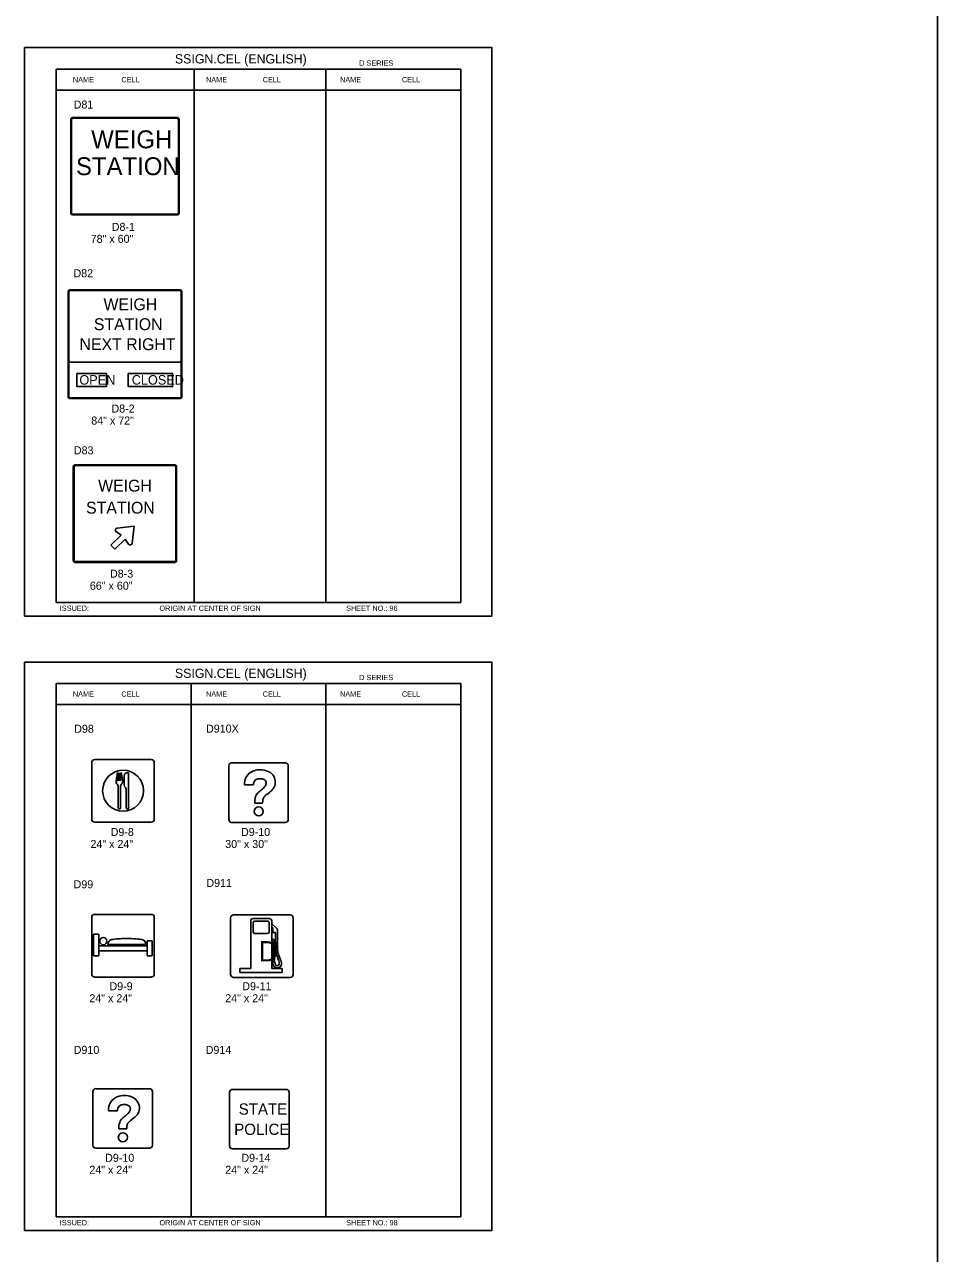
# Model space of a CAD drawing. Extents: x -5299 to 22597, y -19549 to -1808.
# Drawn here: x 12315 to 13684, y -7343 to -5500 of the extents above; entities that cross this region are included whole.
import ezdxf

# ---------------------------------------------------------------- set-up
doc = ezdxf.new("R2010")
doc.units = 0
for name, color, linetype in [('Level 1', 7, 'Continuous'), ('Level 2', 7, 'Continuous'), ('Level 3', 7, 'Continuous'), ('Level 61', 7, 'Continuous')]:
    doc.layers.add(name, color=color, linetype=linetype)

msp = doc.modelspace()

# ---------------------------------------------------------------- linework, layer by layer
at = {"layer": 'Level 1'}
for p, q in [((12969.5, -5567.2), (12362.4, -5567.2)), ((12362.4, -5567.2), (12362.4, -6367.2)), ((12569.5, -5567.2), (12569.5, -6367.2)), ((12767.1, -5567.2), (12767.1, -6367.2)), ((12969.5, -5567.2), (12969.5, -6367.2)), ((12969.5, -5598.9), (12362.4, -5598.9)), ((12384.3, -5783.1), (12384.3, -5642.7)), ((12385.2, -5782.2), (12385.2, -5643.5)), ((12386.8, -5639.7), (12544.3, -5639.7)), ((12387.5, -5640.8), (12543.6, -5640.8)), ((12545.9, -5643.5), (12545.9, -5782.2)), ((12546.8, -5642.7), (12546.8, -5783.1)), ((12465.6, -5712.9), (12465.6, -5712.9)), ((12465.6, -5712.9), (12465.6, -5712.9)), ((12544.3, -5786), (12386.8, -5786)), ((12543.6, -5784.9), (12387.5, -5784.9)), ((12380.2, -6058.5), (12380.2, -5901.1)), ((12381.1, -6004.1), (12381.1, -5901.9)), ((12382.7, -5898.4), (12548.5, -5898.4)), ((12383.4, -5899.4), (12547.7, -5899.4)), ((12550, -5901.9), (12550, -6004.1)), ((12550.9, -5901.1), (12550.9, -6058.5)), ((12465.6, -5979.8), (12465.6, -5979.8)), ((12383.4, -6006.6), (12547.7, -6006.6)), ((12381.1, -6057.7), (12381.1, -6009.1)), ((12550, -6009.1), (12550, -6057.7)), ((12548.5, -6061.2), (12382.7, -6061.2)), ((12383.4, -6060.2), (12547.7, -6060.2)), ((12547.7, -6060.2), (12383.4, -6060.2)), ((12388, -6304.1), (12388, -6163.6)), ((12389.1, -6303.2), (12389.1, -6164.5)), ((12390.8, -6160.7), (12540.3, -6160.7)), ((12391.7, -6161.8), (12539.4, -6161.8)), ((12542, -6164.5), (12542, -6303.2)), ((12543.1, -6163.6), (12543.1, -6304.1)), ((12465.6, -6233.9), (12465.6, -6233.9)), ((12459.7, -6266), (12452.4, -6260.9)), ((12453.9, -6255.5), (12479.4, -6252.5)), ((12479.4, -6252.5), (12476.3, -6278.1)), ((12444.4, -6281.4), (12459.7, -6266)), ((12450.4, -6287.4), (12444.4, -6281.4)), ((12465.7, -6272.1), (12450.4, -6287.4)), ((12470.9, -6279.5), (12465.7, -6272.1)), ((12540.3, -6307), (12390.8, -6307)), ((12539.4, -6305.9), (12391.7, -6305.9)), ((12362.4, -6367.2), (12969.5, -6367.2)), ((12969.5, -6488.6), (12362.4, -6488.6)), ((12362.4, -6488.6), (12362.4, -7288.6)), ((12564.8, -6488.6), (12564.8, -7288.6)), ((12767.1, -6488.6), (12767.1, -7288.6)), ((12969.5, -6488.6), (12969.5, -7288.6)), ((12969.5, -6520.3), (12362.4, -6520.3)), ((12415.7, -6692), (12415.7, -6607.2)), ((12420.2, -6602.6), (12505.1, -6602.6)), ((12509.6, -6607.2), (12509.6, -6692)), ((12621.3, -6692.6), (12621.3, -6611.9)), ((12625.6, -6607.6), (12706.3, -6607.6)), ((12710.5, -6611.9), (12710.5, -6692.6)), ((12452.2, -6634.1), (12454.3, -6622)), ((12454.3, -6622), (12455.1, -6635)), ((12455.1, -6635), (12456.1, -6622.4)), ((12456.1, -6622.4), (12457.1, -6631.6)), ((12457.1, -6631.6), (12457.4, -6634.7)), ((12457.4, -6634.7), (12458.2, -6622.4)), ((12458.2, -6622.4), (12459.4, -6634.7)), ((12459.4, -6634.7), (12460, -6622)), ((12460, -6622), (12462.1, -6632.8)), ((12464.5, -6641.3), (12464.5, -6626.6)), ((12471.1, -6622.8), (12468.3, -6622.8)), ((12471.1, -6674.7), (12471.1, -6622.8)), ((12455.5, -6674.7), (12455.5, -6642.6)), ((12459, -6674.7), (12459, -6642.6)), ((12462.6, -6649.6), (12462.6, -6649.6)), ((12467.2, -6674.7), (12467.2, -6647.4)), ((12644.7, -6640.7), (12644.9, -6637.6)), ((12658.2, -6640.6), (12644.7, -6640.7)), ((12666, -6652.4), (12666, -6652.4)), ((12682.9, -6651.5), (12679.7, -6654)), ((12660.2, -6668.1), (12660.3, -6665.4)), ((12672.1, -6668), (12660.2, -6668.1)), ((12505.1, -6696.6), (12420.2, -6696.6)), ((12706.3, -6696.9), (12625.6, -6696.9)), ((12420.2, -6834.8), (12505.1, -6834.8)), ((12628.6, -6835.5), (12713.5, -6835.5)), ((12415.7, -6924.2), (12415.7, -6839.4)), ((12509.6, -6839.4), (12509.6, -6924.2)), ((12624.1, -6924.9), (12624.1, -6840)), ((12654.2, -6916.1), (12654.2, -6844.6)), ((12657.7, -6841.2), (12682.3, -6841.2)), ((12658.1, -6861.6), (12658.1, -6846.7)), ((12660.4, -6845.2), (12679.8, -6845.2)), ((12681.9, -6861.6), (12681.9, -6846.7)), ((12685.9, -6916.1), (12685.9, -6844.3)), ((12685.9, -6849.2), (12692.1, -6854.6)), ((12687.2, -6854.8), (12685.9, -6853.7)), ((12687.2, -6861.9), (12687.2, -6854.8)), ((12718, -6840), (12718, -6924.9)), ((12418.5, -6897), (12418.5, -6864.3)), ((12418.5, -6864.3), (12426.2, -6864.3)), ((12426.2, -6897), (12426.2, -6864.3)), ((12660.4, -6863.7), (12678.8, -6863.7)), ((12685.9, -6872.3), (12687.9, -6872.3)), ((12691.6, -6861.9), (12687.2, -6861.9)), ((12691.6, -6861.9), (12691.7, -6889.1)), ((12694.5, -6859.4), (12694.5, -6888.8)), ((12426.2, -6881.8), (12499.1, -6881.8)), ((12426.2, -6889.6), (12499.1, -6889.6)), ((12439.9, -6880), (12496.6, -6880)), ((12462.6, -6881.8), (12462.6, -6881.8)), ((12499.1, -6897), (12499.1, -6874.3)), ((12499.1, -6874.3), (12506.4, -6874.3)), ((12506.4, -6897), (12506.4, -6874.3)), ((12671.1, -6882.5), (12671.1, -6882.5)), ((12685.9, -6874.9), (12686.6, -6874.9)), ((12687.2, -6875.6), (12687.2, -6907.9)), ((12689.8, -6874.6), (12689.8, -6904.4)), ((12418.5, -6897), (12426.2, -6897)), ((12499.1, -6897), (12506.4, -6897)), ((12693.4, -6895.8), (12695.5, -6902.6)), ((12696, -6894.8), (12698.5, -6901.5)), ((12505.1, -6928.8), (12420.2, -6928.8)), ((12638, -6916.1), (12654.2, -6916.1)), ((12638, -6922), (12638, -6916.1)), ((12638, -6922), (12701.2, -6922)), ((12685.9, -6916.1), (12701.2, -6916.1)), ((12701.2, -6922), (12701.2, -6916.1)), ((12713.5, -6929.4), (12628.6, -6929.4)), ((12417.4, -7181.2), (12417.4, -7100.5)), ((12421.7, -7096.3), (12502.4, -7096.3)), ((12506.7, -7100.5), (12506.7, -7181.2)), ((12622.5, -7182.2), (12622.5, -7101.6)), ((12626.8, -7097.3), (12707.5, -7097.3)), ((12711.8, -7101.6), (12711.8, -7182.2)), ((12440.8, -7129.3), (12441, -7126.2)), ((12454.3, -7129.3), (12440.8, -7129.3)), ((12462.1, -7141), (12462.1, -7141)), ((12479.1, -7140.1), (12475.8, -7142.6)), ((12667.1, -7141.9), (12667.1, -7141.9)), ((12667.1, -7141.9), (12667.1, -7141.9)), ((12456.3, -7156.7), (12456.5, -7154)), ((12468.2, -7156.7), (12456.3, -7156.7)), ((12502.4, -7185.5), (12421.7, -7185.5)), ((12707.5, -7186.5), (12626.8, -7186.5)), ((12362.4, -7288.6), (12969.5, -7288.6))]:
    msp.add_line(p, q, dxfattribs=at)
for points in [[(12393.5, -6023.6), (12437.8, -6023.6), (12437.8, -6043.3), (12393.5, -6043.3)], [(12470.4, -6023.6), (12536.9, -6023.6), (12536.9, -6043.3), (12470.4, -6043.3)]]:
    msp.add_lwpolyline(points, close=True, dxfattribs=at)
for points in [[(12672.8, -6661.8), (12672.6, -6662.8), (12672.3, -6664.1), (12672.3, -6665.2), (12672.1, -6668)], [(12468.9, -7150.4), (12468.7, -7151.4), (12468.4, -7152.7), (12468.4, -7153.8), (12468.2, -7156.7)]]:
    msp.add_lwpolyline(points, dxfattribs=at)
for centre, radius in [((12462.8, -6649.4), 30.7), ((12666.3, -6680.5), 6.8), ((12433.1, -6874.9), 5.42), ((12462.4, -7169.1), 6.8)]:
    msp.add_circle(centre, radius, dxfattribs=at)
for centre, radius, start, end in [((12454.3, -6258.5), 3, 94.8591, 235.5247), ((12473.3, -6277.8), 3, 213.2476, 357.1543), ((12420.2, -6607.2), 4.51, 90, 180), ((12505.1, -6607.2), 4.51, 0, 90), ((12625.6, -6611.9), 4.29, 90, 180), ((12706.3, -6611.9), 4.29, 0, 90), ((12458.7, -6635.1), 6.57, 171.5401, 223.94), ((12454.8, -6634.6), 7.53, 314.7019, 13.537), ((12468.3, -6626.6), 3.83, 90, 180), ((12665.3, -6638.8), 20.4, 102.6948, 176.6506), ((12668.5, -6640.6), 10.3, 137.7059, 180.4032), ((12668.2, -6648.5), 30.6, 64.0263, 103.9823), ((12666.8, -6640.6), 9.04, 90.0062, 130.4029), ((12668.4, -6649.1), 17.7, 83.8156, 95.0511), ((12669.1, -6643.3), 11.8, 56.432, 84.3463), ((12672.8, -6637.3), 4.78, 358.9994, 53.7814), ((12673.7, -6636.5), 17.4, 356.7229, 63.0647), ((12451.1, -6643.1), 4.49, 5.8318, 49.6318), ((12462.8, -6642.6), 3.81, 134.9301, 179.654), ((12470.7, -6640.1), 6.31, 191.1263, 224.137), ((12463.9, -6647), 3.35, 353.1408, 47.1102), ((12678.4, -6665.5), 18.6, 127.8042, 149.2162), ((12628.1, -6600), 64, 307.377, 311.1982), ((12657.1, -6629.7), 22.7, 305.5765, 325.4251), ((12668.1, -6637), 9.53, 323.9563, 357.559), ((12661.2, -6624.5), 34.6, 308.9604, 321.1047), ((12676.5, -6637.5), 14.6, 322.9083, 359.7505), ((12684.3, -6665.9), 24, 155.8347, 178.787), ((12682.8, -6664.8), 10.4, 133.0728, 163.2499), ((12695.8, -6678.6), 29.4, 123.2048, 133.2298), ((12457.2, -6675), 1.77, 168.6255, 11.3745), ((12469.2, -6675), 1.97, 171.5053, 8.4947), ((12420.2, -6692), 4.51, 180, 270), ((12505.1, -6692), 4.51, 270, 0), ((12625.6, -6692.6), 4.29, 180, 270), ((12706.3, -6692.6), 4.29, 270, 0), ((12420.2, -6839.4), 4.51, 90, 180), ((12505.1, -6839.4), 4.51, 0, 90), ((12628.6, -6840), 4.51, 90, 180), ((12713.5, -6840), 4.51, 0, 90), ((12657.3, -6844.3), 3.14, 81.6254, 186.5874), ((12660, -6847.1), 1.88, 78.286, 168.2569), ((12679.9, -6847.3), 2.07, 17.0861, 93.3769), ((12682.2, -6844.8), 3.68, 7.9024, 88.9277), ((12687, -6860.1), 7.49, 5.5404, 47.2088), ((12447.7, -6880), 7.88, 112.8419, 179.9082), ((12468.9, -7041.1), 170.1, 90.8408, 98.1781), ((12469.3, -7012), 141, 81.2295, 91.1783), ((12490, -6879.3), 6.71, 354.1655, 82.9293), ((12660.5, -6861.3), 2.38, 186.241, 266.6554), ((12679, -6860.7), 2.96, 265.7148, 343.5391), ((12687.4, -6874.6), 2.4, 359.4256, 77.8581), ((12686.6, -6875.5), 0.583, 349.1965, 91.8396), ((12716.8, -6886.2), 25.3, 186.6108, 202.2765), ((12716.8, -6886.2), 22.5, 186.6108, 202.2765), ((12694.4, -6908), 7.2, 179.2148, 266.6422), ((12701.4, -6904.2), 11.6, 181.1053, 209.4807), ((12694, -6908.9), 2.88, 199.9687, 343.0966), ((12694.1, -6908.8), 6.35, 269.2139, 355.3444), ((12684.9, -6908.1), 12, 352.2446, 27.6633), ((12680.1, -6910.2), 20.3, 2.3973, 25.3499), ((12420.2, -6924.2), 4.51, 180, 270), ((12505.1, -6924.2), 4.51, 270, 0), ((12628.6, -6924.9), 4.51, 180, 270), ((12713.5, -6924.9), 4.51, 270, 0), ((12421.7, -7100.5), 4.29, 90, 180), ((12461.4, -7127.4), 20.4, 102.6948, 176.6506), ((12464.3, -7137.1), 30.6, 64.0263, 103.9823), ((12469.8, -7125.2), 17.4, 356.7229, 63.0647), ((12502.4, -7100.5), 4.29, 0, 90), ((12626.8, -7101.6), 4.29, 90, 180), ((12707.5, -7101.6), 4.29, 0, 90), ((12464.7, -7129.2), 10.3, 137.7059, 180.4032), ((12462.9, -7129.2), 9.04, 90.0062, 130.4029), ((12464.5, -7137.7), 17.7, 83.8156, 95.0511), ((12465.2, -7131.9), 11.8, 56.432, 84.3463), ((12453.2, -7118.3), 22.7, 305.5765, 325.4251), ((12468.9, -7125.9), 4.78, 358.9994, 53.7814), ((12464.2, -7125.6), 9.53, 323.9563, 357.559), ((12472.6, -7126.1), 14.6, 322.9083, 359.7505), ((12480.4, -7154.5), 24, 155.8347, 178.787), ((12474.5, -7154.2), 18.6, 127.8042, 149.2162), ((12424.2, -7088.6), 64, 307.377, 311.1982), ((12478.9, -7153.4), 10.4, 133.0728, 163.2499), ((12492, -7167.2), 29.4, 123.2048, 133.2298), ((12457.3, -7113.1), 34.6, 308.9604, 321.1047), ((12421.7, -7181.2), 4.29, 180, 270), ((12502.4, -7181.2), 4.29, 270, 0), ((12626.8, -7182.2), 4.29, 180, 270), ((12707.5, -7182.2), 4.29, 270, 0)]:
    msp.add_arc(centre, radius, start, end, dxfattribs=at)
for centre, major_axis, ratio, start_param, end_param in [((12386.8, -5642.7), (0, -2.93), 0.854722, 3.141593, 4.712389), ((12387.5, -5643.5), (0, -2.71), 0.854722, 3.141593, 4.712389), ((12543.6, -5643.5), (0, 2.71), 0.854722, 4.712389, 6.283185), ((12544.3, -5642.7), (0, 2.93), 0.854722, 4.712389, 6.283185), ((12386.8, -5783.1), (0, -2.93), 0.854722, 4.712389, 6.283185), ((12387.5, -5782.2), (0, -2.71), 0.854722, 4.712389, 6.283185), ((12543.6, -5782.2), (0, 2.71), 0.854722, 3.141593, 4.712389), ((12544.3, -5783.1), (0, 2.93), 0.854722, 3.141593, 4.712389), ((12382.7, -5901.1), (0, -2.71), 0.898473, 3.141593, 4.712389), ((12383.4, -5901.9), (0, -2.51), 0.898473, 3.141593, 4.712389), ((12547.7, -5901.9), (0, 2.51), 0.898473, 4.712389, 6.283185), ((12548.5, -5901.1), (0, 2.71), 0.898473, 4.712389, 6.283185), ((12383.4, -6004.1), (0, -2.51), 0.898473, 4.712389, 6.283185), ((12383.4, -6009.1), (0, 2.51), 0.898473, 0, 1.570796), ((12547.7, -6004.1), (0, -2.51), 0.898473, 0, 1.570796), ((12547.7, -6009.1), (0, 2.51), 0.898473, 4.712389, 6.283185), ((12382.7, -6058.5), (0, -2.71), 0.898473, 4.712389, 6.283185), ((12383.4, -6057.7), (0, -2.51), 0.898473, 4.712389, 6.283185), ((12547.7, -6057.7), (0, 2.51), 0.898473, 3.141593, 4.712389), ((12548.5, -6058.5), (0, 2.71), 0.898473, 3.141593, 4.712389), ((12390.8, -6163.6), (0, -2.93), 0.963611, 3.141593, 4.712389), ((12391.7, -6164.5), (0, -2.71), 0.963611, 3.141593, 4.712389), ((12539.4, -6164.5), (0, 2.71), 0.963611, 4.712389, 6.283185), ((12540.3, -6163.6), (0, 2.93), 0.963611, 4.712389, 6.283185), ((12390.8, -6304.1), (0, -2.93), 0.963611, 4.712389, 6.283185), ((12391.7, -6303.2), (0, -2.71), 0.963611, 4.712389, 6.283185), ((12539.4, -6303.2), (0, 2.71), 0.963611, 3.141593, 4.712389), ((12540.3, -6304.1), (0, 2.93), 0.963611, 3.141593, 4.712389)]:
    msp.add_ellipse(centre, major_axis=major_axis, ratio=ratio, start_param=start_param, end_param=end_param, dxfattribs=at)
at = {"layer": 'Level 3'}
msp.add_line((13684.5, -1877.7), (13684.5, -9425.7), dxfattribs=at)
at = {"layer": 'Level 61'}
for points in [[(12314.9, -6387.4), (13016, -6387.4), (13016, -5535), (12314.9, -5535)], [(12314.9, -7308.8), (13016, -7308.8), (13016, -6456.4), (12314.9, -6456.4)]]:
    msp.add_lwpolyline(points, close=True, dxfattribs=at)

# ---------------------------------------------------------------- texts
at = {"layer": 'Level 1'}
for s, height, p in [('WEIGH', 26.84, (12414.9, -5686)), ('STATION', 26.84, (12392.1, -5726.3)), ('WEIGH', 17.78, (12433.4, -5928.8)), ('STATION', 17.78, (12418.9, -5958.7)), ('NEXT RIGHT', 17.78, (12397.4, -5988.7)), ('OPEN', 14.22, (12397.2, -6040.4)), ('CLOSED', 14.22, (12475.8, -6040.4)), ('WEIGH', 17.78, (12425.3, -6200.8)), ('STATION', 17.78, (12407.2, -6233.9)), ('D', 30.5, (12666.2, -6905.5)), ('STATE', 16.89, (12636.2, -7135.2)), ('POLICE', 16.89, (12629.5, -7165.6))]:
    msp.add_text(s, height=height, dxfattribs=at).set_placement(p)
at = {"layer": 'Level 2'}
for s, p in [('D81', (12388.6, -5626.4)), ('D82', (12388.3, -5879.4)), ('D83', (12388.9, -6144.9)), ('D98', (12389.4, -6562.5)), ('D910X', (12587.2, -6562.3)), ('D911', (12587.7, -6793.7)), ('D99', (12388.5, -6795.7)), ('D910', (12388.7, -7044)), ('D914', (12586.7, -7044.1))]:
    msp.add_text(s, height=12, dxfattribs=at).set_placement(p)
at = {"layer": 'Level 3'}
for s, height, p in [('SSIGN.CEL (ENGLISH)', 13.857, (12540.5, -5558.8)), ('D SERIES', 7.92, (12817, -5562.2)), ('NAME', 7.92, (12387.4, -5587)), ('CELL', 7.92, (12460.2, -5587)), ('NAME', 7.92, (12587.2, -5587)), ('CELL', 7.92, (12672.2, -5587)), ('NAME', 7.92, (12788.3, -5587)), ('CELL', 7.92, (12881.1, -5587)), ('D8-1', 12, (12445.7, -5809.8)), ('78" x 60"', 12, (12414.1, -5827.8)), ('D8-2', 12, (12445.3, -6082.3)), ('84" x 72"', 12, (12415, -6100.3)), ('D8-3', 12, (12443.1, -6329.9)), ('66" x 60"', 12, (12412.9, -6347.9)), ('ISSUED:', 7.92, (12367.8, -6379.7)), ('ORIGIN AT CENTER OF SIGN', 7.918, (12517.3, -6379.7)), ('SHEET NO.: 96', 7.918, (12797.3, -6379.7)), ('SSIGN.CEL (ENGLISH)', 13.857, (12540.5, -6480.2)), ('D SERIES', 7.92, (12817, -6483.6)), ('NAME', 7.92, (12387.4, -6508.4)), ('CELL', 7.92, (12460.2, -6508.4)), ('NAME', 7.92, (12587.2, -6508.4)), ('CELL', 7.92, (12672.2, -6508.4)), ('NAME', 7.92, (12788.3, -6508.4)), ('CELL', 7.92, (12881.1, -6508.4)), ('D9-8', 12, (12444.1, -6717.3)), ('D9-10', 12, (12639.7, -6717.3)), ('24" x 24"', 12, (12413.8, -6735.3)), ('30" x 30"', 12, (12616, -6735.3)), ('D9-9', 12, (12442.3, -6948.6)), ('D9-11', 12, (12641.6, -6948.6)), ('24" x 24"', 12, (12412.1, -6966.6)), ('24" x 24"', 12, (12616, -6966.6)), ('D9-10', 12, (12435.8, -7205.9)), ('D9-14', 12, (12640.2, -7205.9)), ('24" x 24"', 12, (12412.1, -7223.9)), ('24" x 24"', 12, (12616, -7223.9)), ('ISSUED:', 7.92, (12367.8, -7301.1)), ('ORIGIN AT CENTER OF SIGN', 7.918, (12517.3, -7301.1)), ('SHEET NO.: 98', 7.918, (12797.5, -7301.1))]:
    msp.add_text(s, height=height, dxfattribs=at).set_placement(p)

doc.saveas('drawing.dxf')
